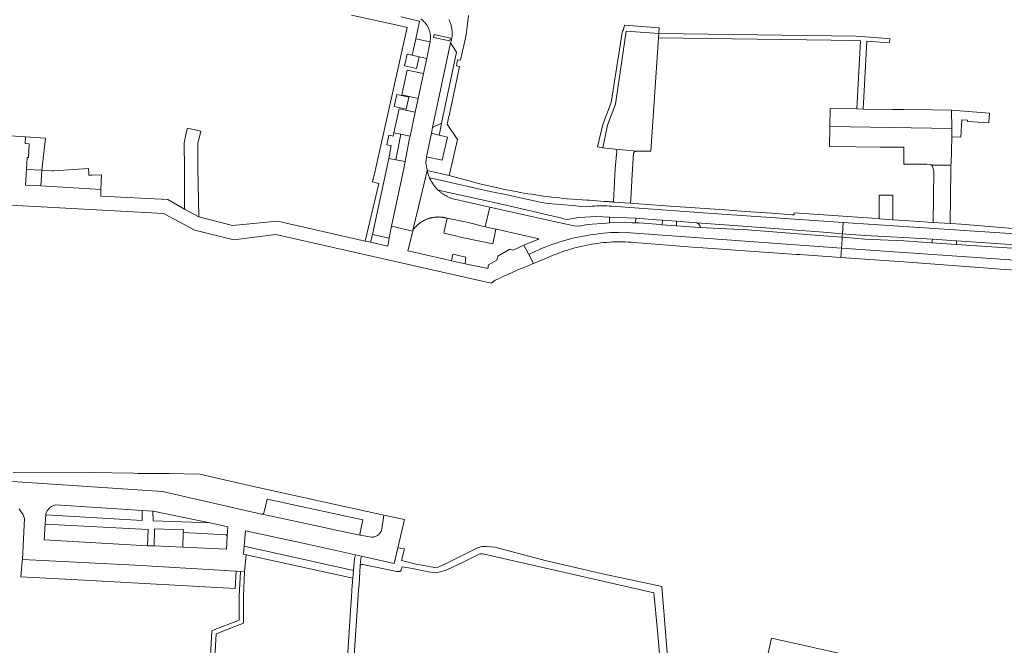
# Model space of a CAD drawing. Extents: x 146402 to 164798, y 455483 to 464134.
# Tile 368 of 575: x 157742 to 158029, y 460861 to 461043. Entities that reach past the tile are written whole.
import ezdxf

# ---------------------------------------------------------------- set-up
doc = ezdxf.new("R2010")
doc.units = 0
doc.header["$LTSCALE"] = 0.2
for name, color, linetype, lineweight in [('B-XX-VH-VERHARDING_ASFALT-GV', 252, 'CONTINUOUS', 18), ('B-XX-VH-VERHARDING_BETONSTRAATSTEEN-GV', 252, 'CONTINUOUS', 18), ('B-XX-VH-VERHARDING_GRASBETONSTEEN-GV', 252, 'CONTINUOUS', 18), ('B-XX-VH-VERHARDING_STRAATBAKSTEEN-GV', 252, 'CONTINUOUS', 18), ('B-XX-VH-VERHARDING_TEGEL-GV', 252, 'CONTINUOUS', 18)]:
    doc.layers.add(name, color=color, linetype=linetype, lineweight=lineweight)

msp = doc.modelspace()

# ---------------------------------------------------------------- linework, layer by layer
at = {"layer": 'B-XX-VH-VERHARDING_ASFALT-GV'}
for points in [[(157864.808, 460996.535), (157861.639, 460997.274), (157861.762, 460997.002), (157861.892, 460996.733), (157862.029, 460996.468), (157862.173, 460996.207), (157862.324, 460995.949), (157862.482, 460995.696), (157862.646, 460995.447), (157862.818, 460995.202), (157862.995, 460994.962), (157863.179, 460994.727), (157863.37, 460994.497), (157863.566, 460994.273), (157863.769, 460994.053), (157863.977, 460993.839), (157864.127, 460993.692), (157883.156, 460989.471), (157900.268, 460985.483), (157901.127, 460985.208), (157901.772, 460985.118), (157905.204, 460985.658), (157910.319, 460985.974), (157914.175, 460985.768), (157921.801, 460985.52), (157927.855, 460985.03), (157929.599, 460984.889), (157933.694, 460984.558), (157939.648, 460984.076), (157954.405, 460983.079), (157976.56, 460981.385), (157982.083, 460980.956), (157982.311, 460984.255), (157941.39, 460987.015), (157922.806, 460988.435), (157914.672, 460988.982), (157914.027, 460989.029), (157913.316, 460989.065), (157912.603, 460989.086), (157911.891, 460989.09), (157911.179, 460989.078), (157910.466, 460989.051), (157909.755, 460989.007), (157909.045, 460988.947), (157908.337, 460988.872), (157907.821, 460988.8), (157906.006, 460988.885), (157903.398, 460989.166), (157896.163, 460989.808), (157894.43, 460990.09), (157892.576, 460990.445), (157884.242, 460992.254), (157879.335, 460993.284), (157869.048, 460995.554)], [(157895.73, 460984.972), (157879.196, 460988.691), (157877.907, 460982.962), (157881.006, 460982.291), (157881.142, 460982.262), (157893.565, 460979.415), (157893.26, 460979.28), (157889.18, 460977.58), (157890.573, 460974.91), (157891.549, 460975.385), (157892.534, 460975.843), (157893.527, 460976.283), (157894.527, 460976.705), (157895.534, 460977.11), (157896.549, 460977.497), (157897.57, 460977.866), (157898.597, 460978.217), (157899.631, 460978.55), (157900.67, 460978.865), (157901.714, 460979.161), (157902.764, 460979.438), (157903.818, 460979.698), (157904.877, 460979.938), (157905.94, 460980.16), (157907.007, 460980.363), (157908.077, 460980.547), (157909.15, 460980.712), (157910.226, 460980.858), (157911.304, 460980.985), (157912.384, 460981.093), (157913.466, 460981.183), (157914.55, 460981.253), (157915.634, 460981.303), (157916.72, 460981.335), (157917.805, 460981.348), (157918.891, 460981.341), (157981.794, 460976.762), (157981.979, 460979.453), (157982.011, 460979.912), (157976.56, 460980.335), (157954.405, 460982.03), (157940.351, 460982.709), (157933.637, 460983.234), (157929.541, 460983.555), (157927.747, 460983.695), (157922.83, 460984.08), (157921.738, 460984.117), (157920.794, 460984.15), (157918.757, 460984.179), (157914.112, 460984.074), (157913.236, 460984.054), (157907.73, 460983.63), (157906.734, 460983.463), (157905.74, 460983.278), (157905.261, 460983.18), (157903.819, 460983.276)], [(157918.891, 460981.341), (157917.805, 460981.348), (157916.72, 460981.335), (157915.634, 460981.303), (157914.55, 460981.253), (157913.466, 460981.183), (157912.384, 460981.093), (157911.304, 460980.985), (157910.226, 460980.858), (157909.15, 460980.712), (157908.077, 460980.547), (157907.007, 460980.363), (157905.94, 460980.16), (157904.877, 460979.938), (157903.818, 460979.698), (157902.764, 460979.438), (157901.714, 460979.161), (157900.67, 460978.865), (157899.631, 460978.55), (157898.597, 460978.217), (157897.57, 460977.866), (157896.549, 460977.497), (157895.534, 460977.11), (157894.527, 460976.705), (157893.527, 460976.283), (157892.534, 460975.843), (157891.549, 460975.385), (157890.573, 460974.91), (157891.97, 460972.23), (157895.757, 460973.818), (157897.72, 460974.642), (157898.548, 460974.98), (157899.381, 460975.304), (157900.22, 460975.612), (157901.065, 460975.906), (157901.915, 460976.185), (157902.769, 460976.449), (157903.628, 460976.698), (157904.491, 460976.931), (157905.358, 460977.15), (157906.229, 460977.352), (157907.103, 460977.54), (157907.98, 460977.712), (157908.861, 460977.869), (157909.744, 460978.01), (157910.629, 460978.135), (157911.516, 460978.245), (157912.405, 460978.339), (157913.296, 460978.417), (157914.188, 460978.48), (157915.081, 460978.527), (157915.975, 460978.558), (157916.869, 460978.573), (157917.763, 460978.573), (157918.657, 460978.556), (157919.55, 460978.524), (157920.443, 460978.477), (157921.335, 460978.413), (157938.305, 460977.064), (157941.347, 460976.849), (157968.721, 460974.918), (157969.69, 460974.85), (157981.604, 460974.01), (157981.794, 460976.762)], [(157988.666, 460979.396), (157982.011, 460979.912), (157981.979, 460979.453), (157981.794, 460976.762), (158000, 460975.436), (158000.003, 460975.436), (158074.589, 460970.261), (158074.731, 460972.91), (158074.759, 460973.435), (158050.731, 460975.208), (158033.637, 460976.681), (158033.095, 460976.636), (158015.394, 460977.806), (158008.21, 460978.281), (158000, 460978.824)], [(158000, 460975.436), (157981.794, 460976.762), (157981.604, 460974.01), (158000, 460972.736), (158024.526, 460970.902), (158028.088, 460970.636), (158034.253, 460970.175), (158034.883, 460970.128), (158037.35, 460969.943), (158039.688, 460969.768), (158039.739, 460969.764), (158041.18, 460969.657), (158042.482, 460969.56), (158063.92, 460967.955), (158067.689, 460967.673), (158072.227, 460967.333), (158074.427, 460967.224), (158074.589, 460970.261), (158000.003, 460975.436)], [(157752.185, 460901.744), (157752.422, 460901.81), (157758.61, 460901.407), (157777.8, 460900.2), (157780.916, 460900.004), (157780.971, 460900), (157793.774, 460897.369), (157797.614, 460896.529), (157802.757, 460895.404), (157802.627, 460892.712), (157802.359, 460888.888), (157789.696, 460889.445), (157781.253, 460889.818), (157779.313, 460889.904), (157749.227, 460891.633), (157749.481, 460896.159), (157749.486, 460896.247), (157749.67, 460898.869), (157749.688, 460899.13), (157749.713, 460899.22), (157749.79, 460899.453), (157749.882, 460899.68), (157749.988, 460899.901), (157750.109, 460900.114), (157750.243, 460900.319), (157750.39, 460900.515), (157750.55, 460900.701), (157750.721, 460900.876), (157750.904, 460901.04), (157751.097, 460901.191), (157751.299, 460901.329), (157751.51, 460901.454), (157751.729, 460901.565), (157751.954, 460901.662)]]:
    msp.add_lwpolyline(points, close=True, dxfattribs=at)
for points in [[(158033.976, 460980.781), (158000, 460983.062), (157982.311, 460984.255), (157982.083, 460980.956), (157988.666, 460980.445), (158000, 460979.874), (158008.319, 460979.315), (158015.415, 460978.838), (158035.261, 460977.505)], [(157741.929, 460900.672), (157743.015, 460899.069), (157743.364, 460898.091), (157743.44, 460897.878), (157742.838, 460885.865), (157775.882, 460884.178), (157805.216, 460882.427), (157806.498, 460882.35), (157807.696, 460882.279), (157808.177, 460887.246), (157807.365, 460887.425), (157807.538, 460889.77), (157807.911, 460894.277), (157825.151, 460890.506), (157840.014, 460887.198), (157841.748, 460886.812), (157851.323, 460884.681), (157852.392, 460889.314), (157854.291, 460897.541), (157848.342, 460898.839), (157847.752, 460894.815), (157847.73, 460894.729), (157847.662, 460894.511), (157847.58, 460894.299), (157847.483, 460894.094), (157847.372, 460893.895), (157847.247, 460893.705), (157847.109, 460893.524), (157846.958, 460893.354), (157846.796, 460893.194), (157846.623, 460893.046), (157846.44, 460892.911), (157846.249, 460892.789), (157846.049, 460892.68), (157845.842, 460892.586), (157845.628, 460892.507), (157845.41, 460892.443), (157845.188, 460892.394), (157844.963, 460892.362), (157844.736, 460892.345), (157841.516, 460892.967), (157840.797, 460893.106), (157812.797, 460899.065), (157812.612, 460899.108), (157783.741, 460905.724), (157739.932, 460908.682)]]:
    msp.add_lwpolyline(points, dxfattribs=at)
at = {"layer": 'B-XX-VH-VERHARDING_BETONSTRAATSTEEN-GV'}
for points in [[(157867.705, 461038.038), (157862.947, 461039.035), (157862.776, 461038.221), (157867.535, 461037.225)], [(157859.9, 461027.686), (157855.114, 461028.666), (157853.592, 461021.491), (157858.339, 461020.436)], [(157986.257, 461017.337), (157978.486, 461017.439), (157978.418, 461012.241), (158014.038, 461011.661), (158013.941, 461016.974), (158008.407, 461017.047), (158000, 461017.157), (157996.662, 461017.201), (157988.137, 461017.313)], [(158014.038, 461011.661), (157978.418, 461012.241), (157978.413, 461011.89), (157978.34, 461006.39), (157986.04, 461006.289), (157993.226, 461006.204), (158000, 461006.151), (158000, 461003.68), (158000, 461001.279), (158006.696, 461001.211), (158007.648, 461001.158), (158007.932, 461001.033), (158008.106, 461000.912), (158008.109, 461000.91), (158013.755, 461000.91), (158013.766, 461001.36), (158013.974, 461009.214)], [(157749.555, 461008.784), (157743.802, 461009.17), (157743.656, 461007.221), (157744.869, 461007.147), (157744.627, 461003.139), (157744.236, 461003.138), (157744.032, 460999.638), (157748.508, 460999.496)], [(157855.95, 461009.414), (157853.294, 461009.972), (157851.815, 461002.49), (157854.496, 461001.98), (157855.824, 461008.837), (157855.869, 461009.038)], [(157922.094, 461005.052), (157915.759, 461005.638), (157916.053, 461005.522), (157916.231, 461004.994), (157915.795, 461000), (157915.316, 460990.199), (157915.398, 460990.193), (157920.298, 460989.843), (157920.353, 460990.891), (157920.83, 461000), (157921.138, 461004.462), (157921.411, 461004.874)], [(157851.815, 461002.49), (157849.778, 461002.893), (157845.022, 460980.714), (157849.815, 460979.623), (157850.541, 460983.152), (157854.112, 461000), (157854.496, 461001.98)], [(157765.896, 460998.171), (157763.13, 460998.026), (157762.261, 460997.981), (157762.227, 460998.63), (157762.156, 460999.978), (157751.988, 460999.297), (157751.551, 460999.274), (157751.549, 460999.322), (157748.508, 460999.496), (157748.205, 460994.888), (157765.772, 460993.893)], [(158013.744, 461000), (158013.755, 461000.91), (158008.109, 461000.91), (158008.269, 461000.732), (158008.373, 461000.598), (158008.572, 461000), (158008.702, 460999.603), (158008.749, 460999.188), (158008.587, 460984.236), (158013.557, 460983.907), (158013.739, 460999.588)], [(157872.02, 460984.45), (157866.735, 460985.473), (157865.906, 460981.682), (157865.778, 460981.098), (157868.814, 460980.395), (157871.088, 460979.869), (157880.123, 460977.977), (157881.006, 460982.291), (157877.907, 460982.962), (157872.933, 460984.219)], [(157954.405, 460983.079), (157939.648, 460984.076), (157940.09, 460983.789), (157940.471, 460983.35), (157940.632, 460983.031), (157940.573, 460982.871), (157940.351, 460982.709), (157954.405, 460982.03), (157976.56, 460980.335), (157982.011, 460979.912), (157982.061, 460980.644), (157982.083, 460980.956), (157976.56, 460981.385)], [(158015.415, 460978.838), (158008.319, 460979.315), (158008.21, 460978.281), (158015.394, 460977.806)], [(157842.144, 460897.423), (157814.234, 460903.511), (157813.299, 460899.439), (157813.233, 460899.353), (157813.155, 460899.277), (157813.067, 460899.213), (157812.971, 460899.164), (157812.869, 460899.128), (157812.762, 460899.109), (157812.655, 460899.105), (157812.612, 460899.108), (157812.797, 460899.065), (157840.797, 460893.106), (157841.516, 460892.967), (157841.459, 460893.001), (157841.414, 460893.043), (157841.375, 460893.095), (157841.345, 460893.154), (157841.324, 460893.217), (157841.314, 460893.281)], [(157780.971, 460900), (157780.916, 460900.004), (157781.04, 460897.161), (157797.614, 460896.529), (157793.774, 460897.369)], [(157779.543, 460894.674), (157749.481, 460896.159), (157749.227, 460891.633), (157779.313, 460889.904)], [(157802.346, 460893.026), (157789.787, 460893.759), (157789.696, 460889.445), (157802.359, 460888.888), (157802.627, 460892.712)], [(157825.151, 460890.506), (157807.911, 460894.277), (157807.538, 460889.77), (157839.432, 460882.634), (157839.693, 460886.037), (157840.014, 460887.198)], [(157775.882, 460884.178), (157742.838, 460885.865), (157742.812, 460885.355), (157742.44, 460880.864), (157760.857, 460879.834), (157804.951, 460877.411), (157805.216, 460882.427)]]:
    msp.add_lwpolyline(points, close=True, dxfattribs=at)
at = {"layer": 'B-XX-VH-VERHARDING_GRASBETONSTEEN-GV'}
msp.add_lwpolyline([(157996.799, 460992.16), (157992.838, 460992.206), (157992.832, 460985.304), (157996.757, 460985.03), (157996.796, 460991.72)], close=True, dxfattribs=at)
at = {"layer": 'B-XX-VH-VERHARDING_STRAATBAKSTEEN-GV'}
for points in [[(157859.056, 461043.603), (157859.551, 461043.236), (157859.683, 461043.125), (157859.852, 461042.974), (157860.016, 461042.817), (157860.174, 461042.654), (157860.326, 461042.485), (157860.472, 461042.312), (157860.612, 461042.133), (157860.745, 461041.95), (157860.872, 461041.762), (157860.993, 461041.569), (157861.106, 461041.373), (157861.212, 461041.173), (157861.312, 461040.969), (157861.404, 461040.761), (157861.488, 461040.551), (157861.565, 461040.337), (157861.635, 461040.122), (157861.697, 461039.903), (157861.751, 461039.683), (157861.798, 461039.461), (157861.836, 461039.237), (157861.867, 461039.013), (157861.89, 461038.787), (157861.904, 461038.56), (157861.911, 461038.334), (157861.91, 461038.107), (157861.901, 461037.88), (157861.883, 461037.654), (157861.858, 461037.429), (157861.825, 461037.204), (157861.784, 461036.981), (157860.812, 461032.047), (157859.9, 461027.686), (157858.339, 461020.436), (157857.444, 461016.388), (157855.95, 461009.414), (157855.869, 461009.038), (157855.824, 461008.837), (157854.496, 461001.98), (157854.112, 461000), (157850.541, 460983.152), (157856.723, 460981.712), (157856.794, 460981.993), (157859.183, 460991.994), (157860.967, 460999.354), (157860.966, 460999.359), (157860.902, 460999.679), (157860.847, 461000), (157860.594, 461001.702), (157860.7, 461003.419), (157862.165, 461010.238), (157862.534, 461011.952), (157867.794, 461036.668), (157867.875, 461036.916), (157867.948, 461037.167), (157868.014, 461037.42), (157868.071, 461037.675), (157868.121, 461037.932), (157868.163, 461038.19), (157868.197, 461038.449), (157868.223, 461038.709), (157868.242, 461038.97), (157868.252, 461039.231), (157868.254, 461039.492), (157868.248, 461039.753), (157868.234, 461040.014), (157868.213, 461040.275), (157868.183, 461040.534), (157868.145, 461040.793), (157868.1, 461041.05), (157868.046, 461041.306), (157867.985, 461041.56), (157867.916, 461041.812), (157867.839, 461042.062), (157867.755, 461042.309), (157867.663, 461042.554), (157867.564, 461042.796), (157867.458, 461043.034), (157867.344, 461043.269), (157867.223, 461043.501)], [(157737.586, 460989.374), (157775.211, 460987.334), (157783.999, 460986.835), (157793.116, 460982.023), (157804.542, 460979.164), (157816.744, 460980.675), (157879.613, 460966.507), (157880.81, 460967.341), (157881.557, 460967.708), (157882.308, 460968.071), (157883.06, 460968.429), (157883.814, 460968.782), (157884.569, 460969.129), (157885.327, 460969.472), (157886.085, 460969.809), (157886.844, 460970.141), (157887.603, 460970.467), (157888.363, 460970.788), (157889.123, 460971.102), (157889.882, 460971.411), (157890.641, 460971.714), (157891.399, 460972.01), (157891.97, 460972.23), (157890.573, 460974.91), (157889.18, 460977.58), (157886.028, 460976.156), (157885.033, 460976.414), (157881.534, 460974.363), (157881.276, 460973.211), (157878.826, 460971.857), (157878.62, 460970.757), (157871.98, 460972.19), (157868.054, 460973.038), (157865.588, 460973.57), (157855.263, 460975.96), (157856.723, 460981.712), (157850.541, 460983.152), (157849.815, 460979.623), (157849.506, 460977.306), (157844.443, 460978.448), (157842.866, 460978.803), (157817.27, 460984.575), (157804.167, 460983.377), (157794.316, 460985.873), (157790.151, 460988.071), (157785.247, 460990.898), (157765.716, 460991.943), (157765.772, 460993.893), (157748.205, 460994.888), (157743.748, 460995.14), (157744.032, 460999.638), (157744.236, 461003.138), (157744.627, 461003.139), (157744.869, 461007.147), (157743.656, 461007.221), (157743.802, 461009.17), (157737.819, 461009.572)]]:
    msp.add_lwpolyline(points, dxfattribs=at)
for points in [[(157861.784, 461036.981), (157857.634, 461037.838), (157856.584, 461033.017), (157858.614, 461032.557), (157860.812, 461032.047)], [(157869.47, 461033.955), (157867.794, 461036.668), (157862.534, 461011.952), (157865.145, 461013.234)], [(157862.776, 461038.221), (157862.947, 461039.035), (157867.705, 461038.038), (157867.535, 461037.225)], [(157857.444, 461016.388), (157852.789, 461017.385), (157851.19, 461010.389), (157853.294, 461009.972), (157855.95, 461009.414)], [(157864.474, 461009.685), (157862.165, 461010.238), (157860.7, 461003.419), (157865.341, 461002.449), (157866.856, 461009.115)], [(157861.251, 460998.3), (157860.967, 460999.354), (157859.183, 460991.994), (157856.794, 460981.993), (157856.875, 460982.105), (157856.97, 460982.232), (157857.067, 460982.358), (157857.166, 460982.481), (157857.268, 460982.603), (157857.371, 460982.723), (157857.477, 460982.841), (157857.584, 460982.957), (157857.694, 460983.072), (157857.806, 460983.184), (157857.919, 460983.295), (157858.034, 460983.403), (157858.152, 460983.51), (157858.271, 460983.615), (157858.391, 460983.717), (157858.514, 460983.817), (157858.639, 460983.915), (157858.765, 460984.011), (157858.892, 460984.105), (157859.022, 460984.197), (157859.152, 460984.286), (157859.285, 460984.373), (157859.419, 460984.458), (157859.554, 460984.54), (157859.691, 460984.62), (157859.829, 460984.697), (157859.969, 460984.773), (157860.109, 460984.845), (157860.251, 460984.916), (157860.395, 460984.983), (157860.539, 460985.049), (157860.684, 460985.111), (157860.831, 460985.172), (157860.979, 460985.229), (157861.127, 460985.284), (157861.277, 460985.337), (157861.427, 460985.387), (157861.578, 460985.434), (157861.73, 460985.479), (157861.883, 460985.521), (157862.036, 460985.56), (157862.19, 460985.597), (157862.345, 460985.631), (157862.501, 460985.662), (157862.656, 460985.691), (157862.813, 460985.716), (157862.97, 460985.74), (157863.127, 460985.76), (157863.284, 460985.778), (157863.442, 460985.793), (157863.6, 460985.805), (157863.758, 460985.814), (157863.916, 460985.821), (157864.075, 460985.825), (157864.233, 460985.826), (157864.391, 460985.825), (157864.55, 460985.82), (157864.708, 460985.813), (157864.866, 460985.803), (157865.024, 460985.791), (157865.182, 460985.776), (157865.339, 460985.758), (157865.496, 460985.737), (157865.653, 460985.713), (157865.809, 460985.687), (157865.965, 460985.658), (157866.12, 460985.626), (157866.275, 460985.592), (157866.429, 460985.555), (157866.582, 460985.515), (157866.735, 460985.473), (157872.02, 460984.45), (157872.933, 460984.219), (157877.907, 460982.962), (157879.196, 460988.691), (157878.348, 460988.908), (157868.061, 460991.241), (157867.879, 460991.309), (157867.698, 460991.38), (157867.518, 460991.454), (157867.339, 460991.532), (157867.162, 460991.612), (157866.986, 460991.696), (157866.812, 460991.782), (157866.64, 460991.872), (157866.468, 460991.964), (157866.299, 460992.06), (157866.131, 460992.158), (157865.965, 460992.26), (157865.801, 460992.364), (157865.639, 460992.471), (157865.478, 460992.581), (157865.32, 460992.694), (157865.163, 460992.81), (157865.009, 460992.928), (157864.856, 460993.049), (157864.706, 460993.172), (157864.558, 460993.298), (157864.412, 460993.427), (157864.268, 460993.558), (157864.127, 460993.692), (157863.977, 460993.839), (157863.769, 460994.053), (157863.566, 460994.273), (157863.37, 460994.497), (157863.179, 460994.727), (157862.995, 460994.962), (157862.818, 460995.202), (157862.646, 460995.447), (157862.482, 460995.696), (157862.324, 460995.949), (157862.173, 460996.207), (157862.029, 460996.468), (157861.892, 460996.733), (157861.762, 460997.002), (157861.639, 460997.274)]]:
    msp.add_lwpolyline(points, close=True, dxfattribs=at)
at = {"layer": 'B-XX-VH-VERHARDING_TEGEL-GV'}
for points in [[(157838.903, 461044.72), (157852.709, 461041.671), (157855.082, 461041.147), (157845.804, 460999.275), (157844.99, 460996.039), (157846.833, 460995.561), (157842.866, 460978.803), (157844.443, 460978.448), (157845.022, 460980.714), (157849.778, 461002.893), (157849.71, 461002.906), (157850.455, 461006.669), (157849.192, 461006.919), (157849.74, 461009.692), (157851.003, 461009.443), (157851.19, 461010.389), (157852.789, 461017.385), (157857.444, 461016.388), (157858.339, 461020.436), (157853.592, 461021.491), (157855.114, 461028.666), (157859.9, 461027.686), (157860.812, 461032.047), (157858.614, 461032.557), (157857.832, 461029.107), (157854.358, 461029.894), (157855.14, 461033.344), (157856.584, 461033.017), (157857.634, 461037.838), (157858.746, 461042.958), (157853.295, 461044.241)], [(157853.295, 461044.241), (157858.746, 461042.958), (157857.634, 461037.838), (157861.784, 461036.981), (157861.825, 461037.204), (157861.858, 461037.429), (157861.883, 461037.654), (157861.901, 461037.88), (157861.91, 461038.107), (157861.911, 461038.334), (157861.904, 461038.56), (157861.89, 461038.787), (157861.867, 461039.013), (157861.836, 461039.237), (157861.798, 461039.461), (157861.751, 461039.683), (157861.697, 461039.903), (157861.635, 461040.122), (157861.565, 461040.337), (157861.488, 461040.551), (157861.404, 461040.761), (157861.312, 461040.969), (157861.212, 461041.173), (157861.106, 461041.373), (157860.993, 461041.569), (157860.872, 461041.762), (157860.745, 461041.95), (157860.612, 461042.133), (157860.472, 461042.312), (157860.326, 461042.485), (157860.174, 461042.654), (157860.016, 461042.817), (157859.852, 461042.974), (157859.683, 461043.125), (157859.551, 461043.236), (157859.056, 461043.603)], [(157867.223, 461043.501), (157867.344, 461043.269), (157867.458, 461043.034), (157867.564, 461042.796), (157867.663, 461042.554), (157867.755, 461042.309), (157867.839, 461042.062), (157867.916, 461041.812), (157867.985, 461041.56), (157868.046, 461041.306), (157868.1, 461041.05), (157868.145, 461040.793), (157868.183, 461040.534), (157868.213, 461040.275), (157868.234, 461040.014), (157868.248, 461039.753), (157868.254, 461039.492), (157868.252, 461039.231), (157868.242, 461038.97), (157868.223, 461038.709), (157868.197, 461038.449), (157868.163, 461038.19), (157868.121, 461037.932), (157868.071, 461037.675), (157868.014, 461037.42), (157867.948, 461037.167), (157867.875, 461036.916), (157867.794, 461036.668), (157869.47, 461033.955), (157865.145, 461013.234), (157864.591, 461010.577), (157864.474, 461009.685), (157866.856, 461009.115), (157865.341, 461002.449), (157860.7, 461003.419), (157860.594, 461001.702), (157860.847, 461000), (157860.902, 460999.679), (157860.966, 460999.359), (157860.967, 460999.354), (157864.387, 460998.566), (157867.342, 460997.885), (157867.861, 461000.001), (157869.773, 461008.417), (157866.789, 461012.889), (157867.258, 461015.123), (157867.416, 461015.877), (157870.339, 461029.782), (157869.46, 461029.968), (157869.83, 461031.73), (157870.71, 461031.544), (157872.273, 461038.981), (157872.968, 461044.657)], [(158036.461, 460982.087), (158016.684, 460983.7), (158013.557, 460983.907), (158008.587, 460984.236), (158000, 460984.804), (157996.757, 460985.03), (157992.832, 460985.304), (157990.778, 460985.447), (157967.99, 460987.037), (157967.961, 460986.443), (157967.326, 460986.488), (157966.255, 460986.564), (157961.503, 460986.903), (157953.772, 460987.455), (157949.001, 460987.795), (157942.076, 460988.289), (157931.848, 460989.019), (157930.681, 460989.102), (157925.094, 460989.501), (157920.298, 460989.843), (157915.398, 460990.193), (157915.316, 460990.199), (157914.021, 460990.291), (157913.802, 460990.306), (157912.589, 460990.391), (157908.28, 460990.693), (157907.639, 460990.738), (157901.846, 460991.145), (157901.814, 460991.148), (157900.661, 460991.26), (157899.508, 460991.379), (157898.357, 460991.507), (157897.206, 460991.642), (157896.056, 460991.786), (157894.907, 460991.937), (157893.76, 460992.097), (157892.613, 460992.264), (157891.468, 460992.439), (157890.324, 460992.622), (157889.181, 460992.813), (157888.039, 460993.012), (157886.899, 460993.219), (157885.761, 460993.433), (157884.624, 460993.656), (157883.488, 460993.886), (157882.354, 460994.124), (157879.312, 460994.803), (157876.284, 460995.539), (157867.342, 460997.885), (157864.387, 460998.566), (157860.967, 460999.354), (157861.251, 460998.3), (157861.639, 460997.274), (157864.808, 460996.535), (157869.048, 460995.554), (157879.335, 460993.284), (157884.242, 460992.254), (157892.576, 460990.445), (157894.43, 460990.09), (157896.163, 460989.808), (157903.398, 460989.166), (157906.006, 460988.885), (157907.821, 460988.8), (157908.337, 460988.872), (157909.045, 460988.947), (157909.755, 460989.007), (157910.466, 460989.051), (157911.179, 460989.078), (157911.891, 460989.09), (157912.603, 460989.086), (157913.316, 460989.065), (157914.027, 460989.029), (157914.672, 460988.982), (157922.806, 460988.435), (157941.39, 460987.015), (157982.311, 460984.255), (158000, 460983.062), (158033.976, 460980.781)], [(157739.932, 460908.682), (157783.741, 460905.724), (157812.612, 460899.108), (157812.655, 460899.105), (157812.762, 460899.109), (157812.869, 460899.128), (157812.971, 460899.164), (157813.067, 460899.213), (157813.155, 460899.277), (157813.233, 460899.353), (157813.299, 460899.439), (157814.234, 460903.511), (157842.144, 460897.423), (157841.314, 460893.281), (157841.324, 460893.217), (157841.345, 460893.154), (157841.375, 460893.095), (157841.414, 460893.043), (157841.459, 460893.001), (157841.516, 460892.967), (157844.736, 460892.345), (157844.963, 460892.362), (157845.188, 460892.394), (157845.41, 460892.443), (157845.628, 460892.507), (157845.842, 460892.586), (157846.049, 460892.68), (157846.249, 460892.789), (157846.44, 460892.911), (157846.623, 460893.046), (157846.796, 460893.194), (157846.958, 460893.354), (157847.109, 460893.524), (157847.247, 460893.705), (157847.372, 460893.895), (157847.483, 460894.094), (157847.58, 460894.299), (157847.662, 460894.511), (157847.73, 460894.729), (157847.752, 460894.815), (157848.342, 460898.839), (157810.293, 460907.141), (157794.612, 460910.811), (157785.613, 460910.993), (157777.768, 460910.996), (157776.668, 460911.017), (157775.325, 460911.042), (157762.51, 460911.281), (157740.133, 460911.319)], [(157931.622, 460850.355), (157930.765, 460861.098), (157929.415, 460878.012), (157919.46, 460880.145), (157912.92, 460881.545), (157895.763, 460885.482), (157880.637, 460889.433), (157879.496, 460889.597), (157878.271, 460889.713), (157876.861, 460889.64), (157875.452, 460889.221), (157866.891, 460884.859), (157864.122, 460883.646), (157863.033, 460883.539), (157857.725, 460884.538), (157853.42, 460885.629), (157854.296, 460889.02), (157852.392, 460889.314), (157851.323, 460884.681), (157841.748, 460886.812), (157841.559, 460886.105), (157841.436, 460884.081), (157841.707, 460884.385), (157842.168, 460884.459), (157852.058, 460882.334), (157852.952, 460882.336), (157853.372, 460882.759), (157853.652, 460883.774), (157856.625, 460883.238), (157861.234, 460882.264), (157863.568, 460882.03), (157866.525, 460882.746), (157871.592, 460885.206), (157875.756, 460887.228), (157876.321, 460887.548), (157877.163, 460887.534), (157906.602, 460880.799), (157907.941, 460880.492), (157918.959, 460877.971), (157927.107, 460876.107), (157928.102, 460865.052), (157929.318, 460851.55)]]:
    msp.add_lwpolyline(points, dxfattribs=at)
for points in [[(157928.632, 461041.009), (157918.552, 461041.784), (157918.151, 461040.14), (157917.939, 461040.164), (157917.654, 461038.387), (157914.583, 461019.258), (157912.199, 461012.84), (157910.675, 461006.287), (157912.201, 461006.037), (157913.51, 461012.59), (157915.895, 461018.754), (157918.956, 461040.05), (157928.52, 461039.327)], [(157928.52, 461039.327), (157918.956, 461040.05), (157915.895, 461018.754), (157913.51, 461012.59), (157912.201, 461006.037), (157915.759, 461005.638), (157922.094, 461005.052), (157926.238, 461005.006), (157928.439, 461038.109)], [(157986.076, 461038.551), (157928.52, 461039.327), (157928.439, 461038.109), (157985.954, 461037.347), (157987.387, 461037.234), (157986.257, 461017.337), (157988.137, 461017.313), (157989.202, 461037.107), (157995.734, 461036.61), (157995.993, 461037.853), (157993.917, 461037.998)], [(157851.352, 461018.098), (157852.134, 461021.549), (157855.608, 461020.761), (157854.826, 461017.311)], [(158024.995, 461016.169), (158013.941, 461016.974), (158014.038, 461011.661), (158013.974, 461009.214), (158016.68, 461009.145), (158016.961, 461014.189), (158018.613, 461014.043), (158018.564, 461013.643), (158024.816, 461013.283)], [(157794.883, 461010.876), (157790.99, 461011.763), (157790.643, 461010.242), (157790.007, 461007.46), (157790.114, 461000), (157790.151, 460988.071), (157794.316, 460985.873), (157794.071, 461000), (157793.996, 461006.866), (157794.075, 461007.223)], [(157921.801, 460985.52), (157914.175, 460985.768), (157914.112, 460984.074), (157918.757, 460984.179), (157920.794, 460984.15), (157921.738, 460984.117)], [(157933.694, 460984.558), (157929.599, 460984.889), (157929.541, 460983.555), (157933.637, 460983.234)], [(157872.259, 460974.11), (157868.475, 460974.952), (157868.054, 460973.038), (157871.98, 460972.19)], [(157780.916, 460900.004), (157777.8, 460900.2), (157777.757, 460897.254), (157749.67, 460898.869), (157749.486, 460896.247), (157749.481, 460896.159), (157779.543, 460894.674), (157779.313, 460889.904), (157781.253, 460889.818), (157781.395, 460894.869), (157789.814, 460894.527), (157789.787, 460893.759), (157802.346, 460893.026), (157802.627, 460892.712), (157802.757, 460895.404), (157797.614, 460896.529), (157781.04, 460897.161)], [(157839.432, 460882.634), (157807.538, 460889.77), (157807.365, 460887.425), (157808.177, 460887.246), (157839.259, 460880.382)], [(157841.748, 460886.812), (157840.014, 460887.198), (157839.693, 460886.037), (157839.432, 460882.634), (157839.259, 460880.382), (157839.008, 460877.109), (157838.829, 460874.766), (157838.661, 460872.579), (157835.95, 460829.47), (157837.773, 460829.31), (157838.594, 460841.819), (157840.51, 460871.012), (157840.901, 460876.968), (157841.103, 460878.589), (157841.436, 460884.081), (157841.559, 460886.105)], [(157807.696, 460882.279), (157806.498, 460882.35), (157806.136, 460875.153), (157806.115, 460868.184), (157799.005, 460865.426), (157798.154, 460865.096), (157797.442, 460852.198), (157797.878, 460852.177), (157798.741, 460852.135), (157799.405, 460864.187), (157807.313, 460867.254), (157807.336, 460875.121)], [(157974.058, 460860.121), (157961.434, 460862.945), (157960.227, 460857.626), (157979.688, 460853.174), (157980.928, 460858.584)]]:
    msp.add_lwpolyline(points, close=True, dxfattribs=at)

doc.saveas('drawing.dxf')
